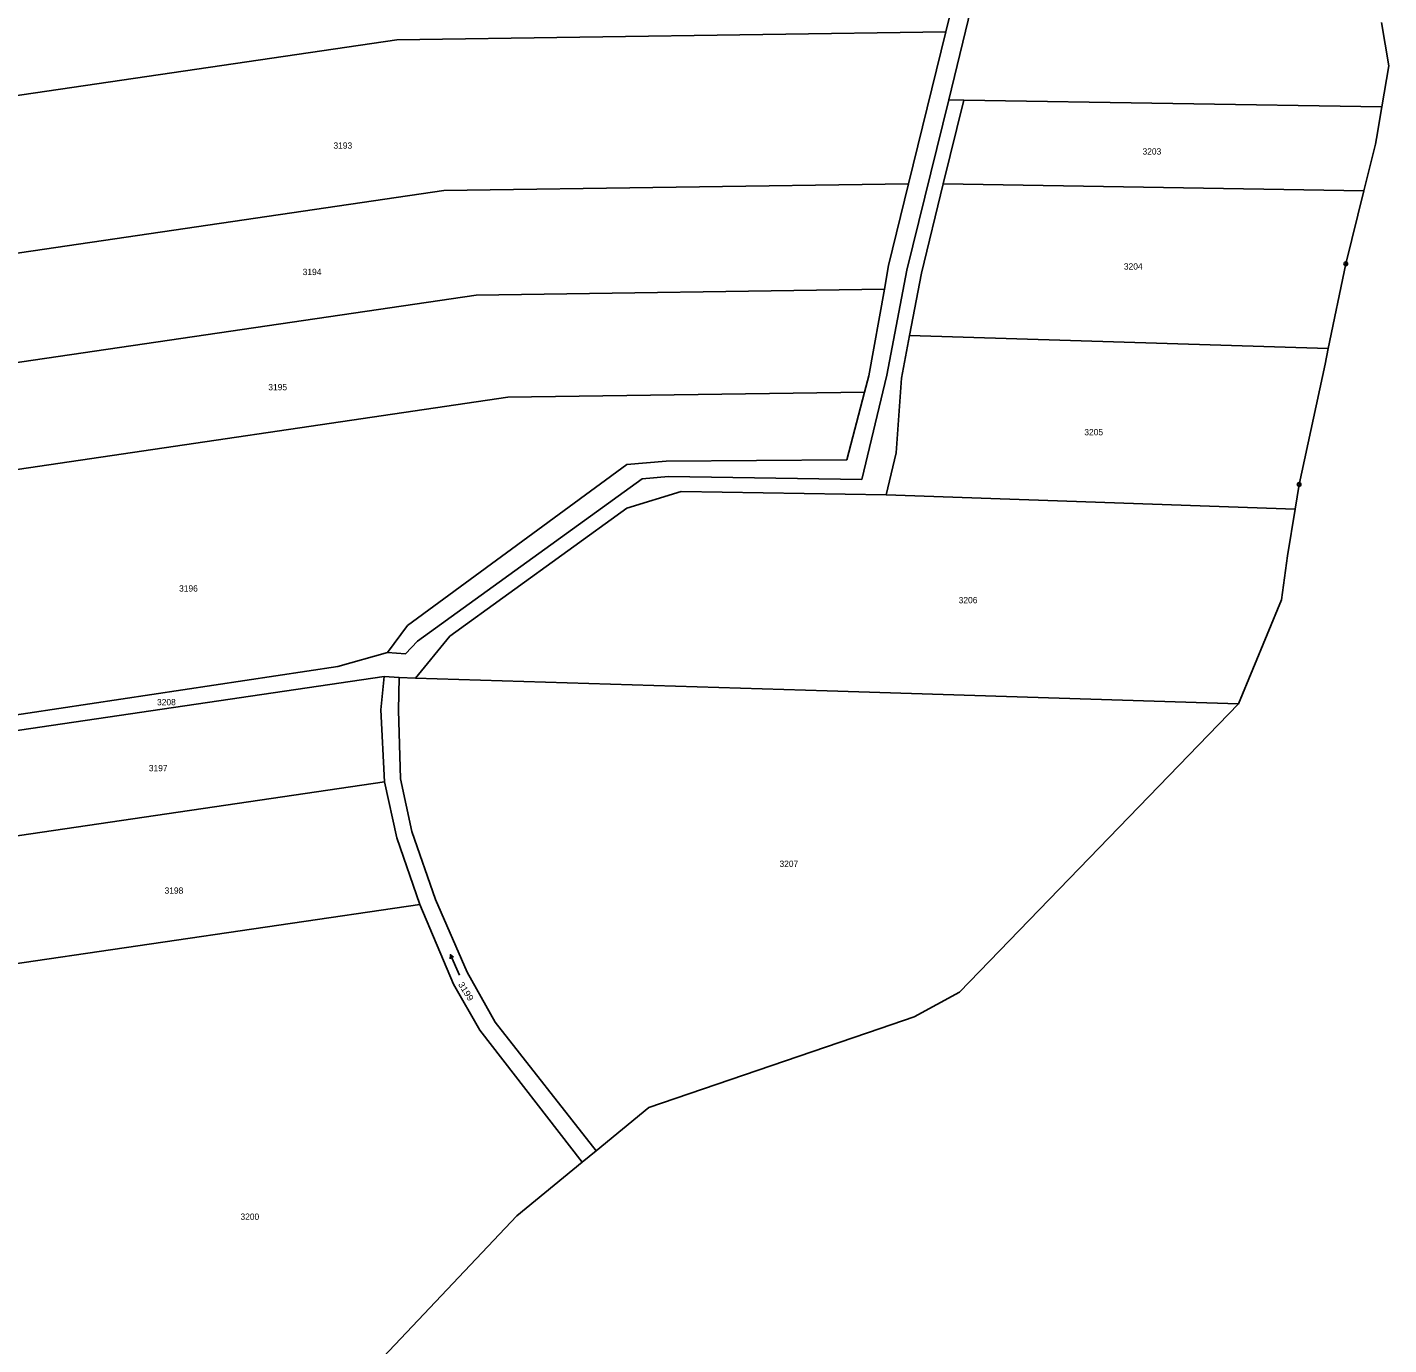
# Model space of a CAD drawing. Extents: x -618848 to -615803, y -1044450 to -1042254.
# Drawn here: x -616481.6 to -616114.1, y -1043703.1 to -1043347.3 of the extents above; entities that cross this region are included whole.
import ezdxf

# ---------------------------------------------------------------- set-up
doc = ezdxf.new("R2010")
doc.units = 0
doc.header["$LTSCALE"] = 0.68
for name, color, linetype, lineweight in [('1', 7, 'Continuous', 25), ('3', 7, 'Continuous', 25), ('8', 7, 'Continuous', 25)]:
    doc.layers.add(name, color=color, linetype=linetype, lineweight=lineweight)
doc.layers.add('2', color=7, linetype='Continuous')

msp = doc.modelspace()

# ---------------------------------------------------------------- linework, layer by layer
at = {"layer": '1'}
for p, q in [((-616230.91, -1043337.47), (-616233.63, -1043348.54)), ((-616232.9, -1043366.88), (-616226.01, -1043338.81)), ((-616114.1, -1043357.7), (-616116.03, -1043346.02)), ((-616233.63, -1043348.54), (-616381.88, -1043350.66)), ((-616233.63, -1043348.54), (-616243.7, -1043389.58)), ((-616381.88, -1043350.66), (-616569.16, -1043378.16)), ((-616115.99, -1043368.8), (-616114.1, -1043357.7)), ((-616244.18, -1043412.84), (-616232.9, -1043366.88)), ((-616234.35, -1043389.61), (-616228.8, -1043366.94)), ((-616228.8, -1043366.94), (-616232.9, -1043366.88)), ((-616228.8, -1043366.94), (-616115.99, -1043368.8)), ((-616117.44, -1043377.33), (-616115.99, -1043368.8)), ((-616120.82, -1043391.46), (-616117.71, -1043378.9)), ((-616117.71, -1043378.9), (-616117.44, -1043377.33)), ((-616369.21, -1043391.39), (-616243.7, -1043389.58)), ((-616243.7, -1043389.58), (-616249.11, -1043411.61)), ((-616240.27, -1043413.69), (-616234.35, -1043389.61)), ((-616120.82, -1043391.46), (-616234.35, -1043389.61)), ((-616556.5, -1043418.91), (-616369.21, -1043391.39)), ((-616125.71, -1043411.17), (-616120.82, -1043391.46)), ((-616249.11, -1043411.61), (-616250.24, -1043417.99)), ((-616130.43, -1043434.07), (-616125.71, -1043411.17)), ((-616249.57, -1043441.24), (-616244.18, -1043412.84)), ((-616243.46, -1043430.5), (-616240.27, -1043413.69)), ((-616360.43, -1043419.6), (-616547.74, -1043447.09)), ((-616250.24, -1043417.99), (-616360.43, -1043419.6)), ((-616250.24, -1043417.99), (-616254.42, -1043441.42)), ((-616245.65, -1043442.02), (-616243.46, -1043430.5)), ((-616243.46, -1043430.5), (-616130.43, -1043434.07)), ((-616131.29, -1043438.24), (-616130.43, -1043434.07)), ((-616138.3, -1043470.75), (-616131.29, -1043438.24)), ((-616256.31, -1043469.44), (-616249.57, -1043441.24)), ((-616254.42, -1043441.42), (-616255.58, -1043445.83)), ((-616247.07, -1043462.19), (-616245.65, -1043442.02)), ((-616539.15, -1043474.73), (-616351.87, -1043447.21)), ((-616351.87, -1043447.21), (-616255.58, -1043445.83)), ((-616255.58, -1043445.83), (-616260.41, -1043464.14)), ((-616249.77, -1043473.56), (-616247.07, -1043462.19)), ((-616319.79, -1043465.4), (-616378.99, -1043508.88)), ((-616309.18, -1043464.45), (-616319.79, -1043465.4)), ((-616260.41, -1043464.14), (-616309.18, -1043464.45)), ((-616376.31, -1043513.07), (-616315.68, -1043469.27)), ((-616315.68, -1043469.27), (-616308.55, -1043468.6)), ((-616308.55, -1043468.6), (-616256.31, -1043469.44)), ((-616139.39, -1043477.39), (-616138.3, -1043470.75)), ((-616319.76, -1043477.15), (-616305.1, -1043472.68)), ((-616305.1, -1043472.68), (-616249.77, -1043473.56)), ((-616249.77, -1043473.56), (-616139.39, -1043477.39)), ((-616367.57, -1043511.69), (-616319.76, -1043477.15)), ((-616141.46, -1043490), (-616139.39, -1043477.39)), ((-616143.07, -1043501.93), (-616141.46, -1043490)), ((-616154.62, -1043529.97), (-616143.07, -1043501.93)), ((-616378.99, -1043508.88), (-616384.41, -1043516.14)), ((-616376.83, -1043523.02), (-616367.57, -1043511.69)), ((-616379.56, -1043516.49), (-616376.31, -1043513.07)), ((-616384.41, -1043516.14), (-616397.75, -1043519.88)), ((-616384.41, -1043516.14), (-616379.56, -1043516.49)), ((-616397.75, -1043519.88), (-616516.43, -1043537.82)), ((-616515.23, -1043541.69), (-616385.24, -1043522.59)), ((-616386.15, -1043531.62), (-616385.24, -1043522.59)), ((-616385.24, -1043522.59), (-616381.22, -1043522.88)), ((-616381.22, -1043522.88), (-616381.45, -1043531.72)), ((-616381.22, -1043522.88), (-616376.83, -1043523.02)), ((-616376.83, -1043523.02), (-616265.72, -1043526.5)), ((-616265.72, -1043526.5), (-616154.62, -1043529.97)), ((-616230.01, -1043607.84), (-616154.62, -1043529.97)), ((-616385.23, -1043551.03), (-616386.15, -1043531.62)), ((-616381.45, -1043531.72), (-616380.89, -1043550.28)), ((-616509.75, -1043569.32), (-616385.23, -1043551.03)), ((-616385.23, -1043551.03), (-616381.88, -1043566.21)), ((-616380.89, -1043550.28), (-616377.8, -1043564.5)), ((-616381.88, -1043566.21), (-616375.69, -1043584.14)), ((-616377.8, -1043564.5), (-616371.43, -1043582.81)), ((-616375.69, -1043584.14), (-616499.47, -1043602.34)), ((-616366.58, -1043605.7), (-616375.69, -1043584.14)), ((-616371.43, -1043582.81), (-616362.91, -1043602.42)), ((-616362.91, -1043602.42), (-616355.3, -1043615.95)), ((-616359.44, -1043618.14), (-616366.58, -1043605.7)), ((-616242.19, -1043614.52), (-616230.01, -1043607.84)), ((-616251.36, -1043617.66), (-616242.19, -1043614.52)), ((-616331.86, -1043653.78), (-616359.44, -1043618.14)), ((-616355.3, -1043615.95), (-616328.08, -1043650.68)), ((-616313.82, -1043639), (-616251.36, -1043617.66)), ((-616328.08, -1043650.68), (-616313.82, -1043639)), ((-616331.86, -1043653.78), (-616328.08, -1043650.68)), ((-616349.47, -1043668.22), (-616331.86, -1043653.78)), ((-616418.74, -1043741.47), (-616349.47, -1043668.22))]:
    msp.add_line(p, q, dxfattribs=at)
at = {"layer": '3'}
msp.add_line((-616367.419, -1043597.74), (-616366.564, -1043598.429), dxfattribs=at)
msp.add_lwpolyline([(-616364.979, -1043603.221), (-616367.419, -1043597.74), (-616367.48, -1043598.837)], dxfattribs=at)
at = {"layer": '8'}
for centre, radius in [((-616125.71, -1043411.1699), 0.5), ((-616125.71, -1043411.1699), 0.0303), ((-616138.3, -1043470.7499), 0.5), ((-616138.3, -1043470.7499), 0.0303)]:
    msp.add_circle(centre, radius, dxfattribs=at)

# ---------------------------------------------------------------- texts
at = {"layer": '2'}
for s, p in [('3193', (-616398.97, -1043380.085)), ('3203', (-616180.57, -1043381.665)), ('3194', (-616407.28, -1043414.215)), ('3204', (-616185.6, -1043412.725)), ('3195', (-616416.56, -1043445.325)), ('3205', (-616196.28, -1043457.465)), ('3196', (-616440.64, -1043499.675)), ('3206', (-616230.2, -1043502.825)), ('3208', (-616446.59, -1043530.375)), ('3197', (-616448.81, -1043548.195)), ('3207', (-616278.57, -1043574.025)), ('3198', (-616444.56, -1043581.265)), ('3200', (-616424.07, -1043669.325))]:
    msp.add_text(s, height=1.7, dxfattribs=at).set_placement(p)
at = {"layer": '2', "width": 1.1}
msp.add_text('3199', height=1.7, rotation=302, dxfattribs=at).set_placement((-616365.39, -1043605.725))

doc.saveas('drawing.dxf')
